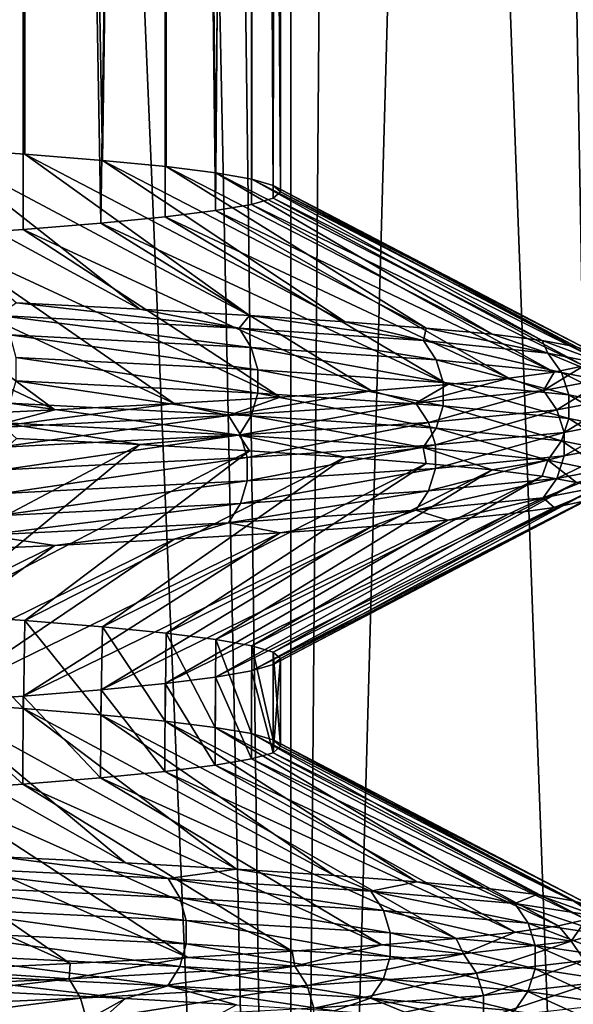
# Model space of a CAD drawing. Header units: metres. Extents: x -206 to 75, y -104 to 104.
# Tile 554 of 656: x 8.45 to 10.26, y -88.94 to -85.72. Entities that reach past the tile are written whole.
import ezdxf

# ---------------------------------------------------------------- set-up
doc = ezdxf.new("R2010")
doc.units = ezdxf.units.M
doc.layers.add('solid_01_1-CONSUMER_THERM_B_125288', color=7, linetype='CONTINUOUS')

msp = doc.modelspace()

# ---------------------------------------------------------------- linework, layer by layer
at = {"layer": 'solid_01_1-CONSUMER_THERM_B_125288'}
for points in [[(10.472652, -66.273338, 32.535145), (9.924696, -66.29213, 33.202896), (10.472326, -97, 32.535564)], [(9.334572, -66.310913, 33.833046), (8.70451, -66.329842, 34.423283), (9.333823, -97, 33.833801)], [(9.334572, -66.310913, 33.833046), (9.333823, -97, 33.833801), (10.472326, -97, 32.535564)], [(9.924696, -66.29213, 33.202896), (9.334572, -66.310913, 33.833046), (10.472326, -97, 32.535564)], [(8.036856, -66.348877, 34.97134), (8.0356, -97, 34.972301), (9.333823, -97, 33.833801)], [(8.70451, -66.329842, 34.423283), (8.036856, -66.348877, 34.97134), (9.333823, -97, 33.833801)], [(8.289628, -67.641121, 14.227607), (8.950852, -67.660118, 14.798338), (8.035554, -97, 14.027665)], [(8.950852, -67.660118, 14.798338), (9.333812, -97, 15.166187), (8.035554, -97, 14.027665)], [(8.950852, -67.660118, 14.798338), (9.572701, -67.679123, 15.411358), (9.333812, -97, 15.166187)], [(9.572701, -67.679123, 15.411358), (10.152977, -67.698326, 16.064537), (9.333812, -97, 15.166187)], [(10.152977, -67.698326, 16.064537), (10.472335, -97, 16.464445), (9.333812, -97, 15.166187)], [(10.152977, -67.698326, 16.064537), (10.688387, -67.717552, 16.754137), (10.472335, -97, 16.464445)], [(8.159863, -86.424217, 28.961685), (7.82372, -72, 29.527847), (8.459604, -72, 28.363279)], [(8.167131, -86.135544, 20.051634), (8.459617, -72, 20.636747), (7.82374, -72, 19.472183)], [(8.159863, -86.424217, 28.961685), (8.459604, -72, 28.363279), (8.457802, -86.403633, 28.367247)], [(8.463998, -86.156349, 20.646334), (8.459617, -72, 20.636747), (8.167131, -86.135544, 20.051634)], [(8.457802, -86.403633, 28.367247), (8.459604, -72, 28.363279), (8.712413, -86.382904, 27.753284)], [(8.712413, -86.382904, 27.753284), (8.459604, -72, 28.363279), (8.923265, -72, 27.120178)], [(8.717449, -86.177055, 21.260235), (8.923272, -72, 21.879848), (8.459617, -72, 20.636747)], [(8.717449, -86.177055, 21.260235), (8.459617, -72, 20.636747), (8.463998, -86.156349, 20.646334)], [(8.712413, -86.382904, 27.753284), (8.923265, -72, 27.120178), (8.922555, -86.362091, 27.122597)], [(8.925986, -86.197556, 21.889105), (8.923272, -72, 21.879848), (8.717449, -86.177055, 21.260235)], [(8.922555, -86.362091, 27.122597), (8.923265, -72, 27.120178), (9.087166, -86.3414, 26.478233)], [(9.087166, -86.3414, 26.478233), (8.923265, -72, 27.120178), (9.205317, -72, 25.8237)], [(9.088969, -86.217926, 22.530069), (9.205319, -72, 23.176323), (8.923272, -72, 21.879848)], [(9.088969, -86.217926, 22.530069), (8.923272, -72, 21.879848), (8.925986, -86.197556, 21.889105)], [(9.087166, -86.3414, 26.478233), (9.205317, -72, 25.8237), (9.205187, -86.320923, 25.824591)], [(9.205926, -86.238388, 23.180561), (9.205319, -72, 23.176323), (9.088969, -86.217926, 22.530069)], [(9.205187, -86.320923, 25.824591), (9.205317, -72, 25.8237), (9.276274, -86.300423, 25.163883)], [(9.276274, -86.300423, 25.163883), (9.205317, -72, 25.8237), (9.3, -72, 24.5)], [(9.3, -86.279488, 24.5), (9.3, -72, 24.5), (9.205319, -72, 23.176323)], [(9.276412, -86.259071, 23.838051), (9.205319, -72, 23.176323), (9.205926, -86.238388, 23.180561)], [(9.3, -86.279488, 24.5), (9.205319, -72, 23.176323), (9.276412, -86.259071, 23.838051)], [(9.276274, -86.300423, 25.163883), (9.3, -72, 24.5), (9.3, -86.279488, 24.5)], [(7.828792, -86.114861, 19.480038), (8.436293, -86.643173, 18.520548), (8.840006, -86.663673, 19.13512)], [(8.167131, -86.135544, 20.051634), (7.828792, -86.114861, 19.480038), (8.840006, -86.663673, 19.13512)], [(8.167131, -86.135544, 20.051634), (8.840006, -86.663673, 19.13512), (9.198706, -86.684258, 19.776869)], [(8.463998, -86.156349, 20.646334), (8.167131, -86.135544, 20.051634), (9.198706, -86.684258, 19.776869)], [(8.463998, -86.156349, 20.646334), (9.198706, -86.684258, 19.776869), (9.51187, -86.704933, 20.444841)], [(8.717449, -86.177055, 21.260235), (8.463998, -86.156349, 20.646334), (9.51187, -86.704933, 20.444841)], [(8.717449, -86.177055, 21.260235), (9.51187, -86.704933, 20.444841), (9.777166, -86.725586, 21.134554)], [(8.925986, -86.197556, 21.889105), (8.717449, -86.177055, 21.260235), (9.777166, -86.725586, 21.134554)], [(8.925986, -86.197556, 21.889105), (9.777166, -86.725586, 21.134554), (9.992641, -86.746162, 21.84115)], [(9.088969, -86.217926, 22.530069), (8.925986, -86.197556, 21.889105), (9.992641, -86.746162, 21.84115)], [(9.088969, -86.217926, 22.530069), (9.992641, -86.746162, 21.84115), (10.156625, -86.766647, 22.558434)], [(9.205926, -86.238388, 23.180561), (9.088969, -86.217926, 22.530069), (10.156625, -86.766647, 22.558434)], [(9.205926, -86.238388, 23.180561), (10.156625, -86.766647, 22.558434), (10.268736, -86.787148, 23.283653)], [(9.276412, -86.259071, 23.838051), (9.205926, -86.238388, 23.180561), (10.268736, -86.787148, 23.283653)], [(9.276412, -86.259071, 23.838051), (10.268736, -86.787148, 23.283653), (10.329051, -86.807793, 24.017607)], [(9.3, -86.279488, 24.5), (9.276412, -86.259071, 23.838051), (10.329051, -86.807793, 24.017607)], [(9.276274, -86.300423, 25.163883), (9.3, -86.279488, 24.5), (10.336992, -86.828468, 24.756275)], [(9.3, -86.279488, 24.5), (10.329051, -86.807793, 24.017607), (10.336992, -86.828468, 24.756275)], [(9.087166, -86.3414, 26.478233), (9.205187, -86.320923, 25.824591), (10.195543, -86.869614, 26.224985)], [(9.205187, -86.320923, 25.824591), (9.276274, -86.300423, 25.163883), (10.292356, -86.849091, 25.493877)], [(9.205187, -86.320923, 25.824591), (10.292356, -86.849091, 25.493877), (10.195543, -86.869614, 26.224985)], [(9.276274, -86.300423, 25.163883), (10.336992, -86.828468, 24.756275), (10.292356, -86.849091, 25.493877)], [(8.922555, -86.362091, 27.122597), (9.087166, -86.3414, 26.478233), (10.047374, -86.890106, 26.944971)], [(9.087166, -86.3414, 26.478233), (10.195543, -86.869614, 26.224985), (10.047374, -86.890106, 26.944971)], [(8.457802, -86.403633, 28.367247), (8.712413, -86.382904, 27.753284), (9.597949, -86.931374, 28.347012)], [(8.712413, -86.382904, 27.753284), (8.922555, -86.362091, 27.122597), (9.848041, -86.91069, 27.652838)], [(8.712413, -86.382904, 27.753284), (9.848041, -86.91069, 27.652838), (9.597949, -86.931374, 28.347012)], [(8.922555, -86.362091, 27.122597), (10.047374, -86.890106, 26.944971), (9.848041, -86.91069, 27.652838)], [(8.159863, -86.424217, 28.961685), (8.457802, -86.403633, 28.367247), (9.298642, -86.952026, 29.022655)], [(8.457802, -86.403633, 28.367247), (9.597949, -86.931374, 28.347012), (9.298642, -86.952026, 29.022655)], [(7.440836, -86.465271, 30.078886), (7.820455, -86.444687, 29.53294), (8.561193, -86.993111, 30.299364)], [(7.820455, -86.444687, 29.53294), (8.159863, -86.424217, 28.961685), (8.952076, -86.97261, 29.675184)], [(7.820455, -86.444687, 29.53294), (8.952076, -86.97261, 29.675184), (8.561193, -86.993111, 30.299364)], [(8.159863, -86.424217, 28.961685), (9.298642, -86.952026, 29.022655), (8.952076, -86.97261, 29.675184)], [(7.440836, -86.465271, 30.078886), (8.561193, -86.993111, 30.299364), (8.128355, -87.013611, 30.891907)], [(9.164958, -86.72551, 19.579535), (8.436293, -86.643173, 18.520548), (8.37777, -86.68457, 18.334152)], [(9.164958, -86.72551, 19.579535), (8.840006, -86.663673, 19.13512), (8.436293, -86.643173, 18.520548)], [(9.164958, -86.72551, 19.579535), (9.198706, -86.684258, 19.776869), (8.840006, -86.663673, 19.13512)], [(9.164958, -86.72551, 19.579535), (8.37777, -86.68457, 18.334152), (9.204639, -86.788918, 19.558229)], [(8.37777, -86.68457, 18.334152), (8.414044, -86.747978, 18.307455), (9.204639, -86.788918, 19.558229)], [(9.767789, -86.766441, 20.924082), (9.198706, -86.684258, 19.776869), (9.164958, -86.72551, 19.579535)], [(9.767789, -86.766441, 20.924082), (9.51187, -86.704933, 20.444841), (9.198706, -86.684258, 19.776869)], [(9.767789, -86.766441, 20.924082), (9.777166, -86.725586, 21.134554), (9.51187, -86.704933, 20.444841)], [(9.767789, -86.766441, 20.924082), (9.164958, -86.72551, 19.579535), (9.810081, -86.829849, 20.908598)], [(9.164958, -86.72551, 19.579535), (9.204639, -86.788918, 19.558229), (9.810081, -86.829849, 20.908598)], [(10.175586, -86.807381, 22.340021), (9.777166, -86.725586, 21.134554), (9.767789, -86.766441, 20.924082)], [(10.175586, -86.807381, 22.340021), (9.992641, -86.746162, 21.84115), (9.777166, -86.725586, 21.134554)], [(9.204639, -86.788918, 19.558229), (8.414044, -86.747978, 18.307455), (9.226062, -86.862373, 19.546728)], [(8.414044, -86.747978, 18.307455), (8.433627, -86.821442, 18.293043), (9.226062, -86.862373, 19.546728)], [(10.175586, -86.807381, 22.340021), (9.767789, -86.766441, 20.924082), (10.219643, -86.870789, 22.330669)], [(9.767789, -86.766441, 20.924082), (9.810081, -86.829849, 20.908598), (10.219643, -86.870789, 22.330669)], [(10.175586, -86.807381, 22.340021), (10.156625, -86.766647, 22.558434), (9.992641, -86.746162, 21.84115)], [(10.37849, -86.848312, 23.799295), (10.268736, -86.787148, 23.283653), (10.156625, -86.766647, 22.558434)], [(10.37849, -86.848312, 23.799295), (10.156625, -86.766647, 22.558434), (10.175586, -86.807381, 22.340021)], [(9.810081, -86.829849, 20.908598), (9.204639, -86.788918, 19.558229), (9.832912, -86.903313, 20.90024)], [(9.204639, -86.788918, 19.558229), (9.226062, -86.862373, 19.546728), (9.832912, -86.903313, 20.90024)], [(10.37849, -86.848312, 23.799295), (10.175586, -86.807381, 22.340021), (10.423427, -86.91172, 23.796261)], [(10.175586, -86.807381, 22.340021), (10.219643, -86.870789, 22.330669), (10.423427, -86.91172, 23.796261)], [(8.433627, -86.821442, 18.293043), (8.433576, -86.898239, 18.293081), (9.226006, -86.939178, 19.546759)], [(9.226062, -86.862373, 19.546728), (8.433627, -86.821442, 18.293043), (9.226006, -86.939178, 19.546759)], [(10.219643, -86.870789, 22.330669), (9.810081, -86.829849, 20.908598), (10.243427, -86.944244, 22.325621)], [(9.810081, -86.829849, 20.908598), (9.832912, -86.903313, 20.90024), (10.243427, -86.944244, 22.325621)], [(9.226062, -86.862373, 19.546728), (9.226006, -86.939178, 19.546759), (9.832853, -86.98011, 20.900263)], [(9.832912, -86.903313, 20.90024), (9.226062, -86.862373, 19.546728), (9.832853, -86.98011, 20.900263)], [(10.160404, -86.930183, 26.730835), (10.047374, -86.890106, 26.944971), (10.195543, -86.869614, 26.224985)], [(10.160404, -86.930183, 26.730835), (10.195543, -86.869614, 26.224985), (10.292356, -86.849091, 25.493877)], [(10.160404, -86.930183, 26.730835), (10.292356, -86.849091, 25.493877), (10.373065, -86.889252, 25.272831)], [(10.423427, -86.91172, 23.796261), (10.219643, -86.870789, 22.330669), (10.447685, -86.985184, 23.794624)], [(10.219643, -86.870789, 22.330669), (10.243427, -86.944244, 22.325621), (10.447685, -86.985184, 23.794624)], [(8.433576, -86.898239, 18.293081), (8.413902, -86.971672, 18.30756), (9.204484, -87.012604, 19.558313)], [(9.226006, -86.939178, 19.546759), (8.433576, -86.898239, 18.293081), (9.204484, -87.012604, 19.558313)], [(9.742874, -86.971123, 28.143787), (9.848041, -86.91069, 27.652838), (10.047374, -86.890106, 26.944971)], [(9.742874, -86.971123, 28.143787), (10.047374, -86.890106, 26.944971), (10.160404, -86.930183, 26.730835)], [(9.832912, -86.903313, 20.90024), (9.832853, -86.98011, 20.900263), (10.243365, -87.021049, 22.325634)], [(10.243427, -86.944244, 22.325621), (9.832912, -86.903313, 20.90024), (10.243365, -87.021049, 22.325634)], [(10.160404, -86.930183, 26.730835), (10.373065, -86.889252, 25.272831), (10.204396, -86.993591, 26.740494)], [(10.373065, -86.889252, 25.272831), (10.417977, -86.95266, 25.276176), (10.204396, -86.993591, 26.740494)], [(9.130184, -87.012054, 29.483936), (9.298642, -86.952026, 29.022655), (9.597949, -86.931374, 28.347012)], [(9.130184, -87.012054, 29.483936), (9.597949, -86.931374, 28.347012), (9.742874, -86.971123, 28.143787)], [(9.742874, -86.971123, 28.143787), (9.597949, -86.931374, 28.347012), (9.848041, -86.91069, 27.652838)], [(9.742874, -86.971123, 28.143787), (10.160404, -86.930183, 26.730835), (9.785058, -87.034531, 28.159565)], [(10.160404, -86.930183, 26.730835), (10.204396, -86.993591, 26.740494), (9.785058, -87.034531, 28.159565)], [(9.130184, -87.012054, 29.483936), (8.952076, -86.97261, 29.675184), (9.298642, -86.952026, 29.022655)], [(9.226006, -86.939178, 19.546759), (9.204484, -87.012604, 19.558313), (9.809916, -87.053543, 20.908661)], [(9.832853, -86.98011, 20.900263), (9.226006, -86.939178, 19.546759), (9.809916, -87.053543, 20.908661)], [(10.204396, -86.993591, 26.740494), (10.417977, -86.95266, 25.276176), (10.228146, -87.067055, 26.745708)], [(10.417977, -86.95266, 25.276176), (10.442225, -87.026115, 25.277983), (10.228146, -87.067055, 26.745708)], [(10.243427, -86.944244, 22.325621), (10.243365, -87.021049, 22.325634), (10.447622, -87.061989, 23.794628)], [(10.447685, -86.985184, 23.794624), (10.243427, -86.944244, 22.325621), (10.447622, -87.061989, 23.794628)], [(8.334867, -87.052994, 30.724215), (8.128355, -87.013611, 30.891907), (8.561193, -86.993111, 30.299364)], [(8.334867, -87.052994, 30.724215), (8.561193, -86.993111, 30.299364), (8.952076, -86.97261, 29.675184)], [(8.334867, -87.052994, 30.724215), (8.952076, -86.97261, 29.675184), (9.130184, -87.012054, 29.483936)], [(8.413902, -86.971672, 18.30756), (8.377553, -87.035011, 18.334312), (9.16472, -87.075943, 19.579662)], [(9.204484, -87.012604, 19.558313), (8.413902, -86.971672, 18.30756), (9.16472, -87.075943, 19.579662)], [(9.130184, -87.012054, 29.483936), (9.742874, -86.971123, 28.143787), (9.169715, -87.075462, 29.505516)], [(9.742874, -86.971123, 28.143787), (9.785058, -87.034531, 28.159565), (9.169715, -87.075462, 29.505516)], [(9.785058, -87.034531, 28.159565), (10.204396, -86.993591, 26.740494), (9.807832, -87.107986, 28.168081)], [(10.204396, -86.993591, 26.740494), (10.228146, -87.067055, 26.745708), (9.807832, -87.107986, 28.168081)], [(9.832853, -86.98011, 20.900263), (9.809916, -87.053543, 20.908661), (10.21947, -87.094475, 22.330706)], [(10.243365, -87.021049, 22.325634), (9.832853, -86.98011, 20.900263), (10.21947, -87.094475, 22.330706)], [(8.334867, -87.052994, 30.724215), (9.130184, -87.012054, 29.483936), (8.370955, -87.116402, 30.751163)], [(9.130184, -87.012054, 29.483936), (9.169715, -87.075462, 29.505516), (8.370955, -87.116402, 30.751163)], [(9.204484, -87.012604, 19.558313), (9.16472, -87.075943, 19.579662), (9.767535, -87.116882, 20.924175)], [(9.809916, -87.053543, 20.908661), (9.204484, -87.012604, 19.558313), (9.767535, -87.116882, 20.924175)], [(10.243365, -87.021049, 22.325634), (10.21947, -87.094475, 22.330706), (10.42325, -87.135414, 23.796274)], [(10.442225, -87.026115, 25.277983), (10.442161, -87.102921, 25.277979), (10.228083, -87.14386, 26.745695)], [(10.228146, -87.067055, 26.745708), (10.442225, -87.026115, 25.277983), (10.228083, -87.14386, 26.745695)], [(10.447622, -87.061989, 23.794628), (10.243365, -87.021049, 22.325634), (10.42325, -87.135414, 23.796274)], [(8.377553, -87.035011, 18.334312), (8.436317, -87.086456, 18.520584), (8.840034, -87.107033, 19.135164)], [(9.16472, -87.075943, 19.579662), (8.377553, -87.035011, 18.334312), (8.840034, -87.107033, 19.135164)], [(9.169715, -87.075462, 29.505516), (9.785058, -87.034531, 28.159565), (9.191056, -87.148926, 29.517166)], [(9.785058, -87.034531, 28.159565), (9.807832, -87.107986, 28.168081), (9.191056, -87.148926, 29.517166)], [(9.809916, -87.053543, 20.908661), (9.767535, -87.116882, 20.924175), (10.175321, -87.157822, 22.340078)], [(10.21947, -87.094475, 22.330706), (9.809916, -87.053543, 20.908661), (10.175321, -87.157822, 22.340078)], [(8.840034, -87.107033, 19.135164), (8.436317, -87.086456, 18.520584), (7.828648, -87.641563, 19.479813)], [(8.370955, -87.116402, 30.751163), (9.169715, -87.075462, 29.505516), (8.390436, -87.189857, 30.765713)], [(9.169715, -87.075462, 29.505516), (9.191056, -87.148926, 29.517166), (8.390436, -87.189857, 30.765713)], [(9.16472, -87.075943, 19.579662), (8.840034, -87.107033, 19.135164), (9.198727, -87.127518, 19.776909)], [(9.16472, -87.075943, 19.579662), (9.198727, -87.127518, 19.776909), (9.511881, -87.148056, 20.444864)], [(9.767535, -87.116882, 20.924175), (9.16472, -87.075943, 19.579662), (9.511881, -87.148056, 20.444864)], [(10.228146, -87.067055, 26.745708), (10.228083, -87.14386, 26.745695), (9.807772, -87.184792, 28.16806)], [(9.807832, -87.107986, 28.168081), (10.228146, -87.067055, 26.745708), (9.807772, -87.184792, 28.16806)], [(10.21947, -87.094475, 22.330706), (10.175321, -87.157822, 22.340078), (10.378221, -87.198753, 23.799314)], [(10.42325, -87.135414, 23.796274), (10.21947, -87.094475, 22.330706), (10.378221, -87.198753, 23.799314)], [(8.840034, -87.107033, 19.135164), (7.828648, -87.641563, 19.479813), (8.167012, -87.66214, 20.051414)], [(9.198727, -87.127518, 19.776909), (8.840034, -87.107033, 19.135164), (8.167012, -87.66214, 20.051414)], [(9.198727, -87.127518, 19.776909), (8.167012, -87.66214, 20.051414), (8.463902, -87.682617, 20.646122)], [(9.511881, -87.148056, 20.444864), (9.198727, -87.127518, 19.776909), (8.463902, -87.682617, 20.646122)], [(9.807832, -87.107986, 28.168081), (9.807772, -87.184792, 28.16806), (9.191, -87.225731, 29.517136)], [(9.191056, -87.148926, 29.517166), (9.807832, -87.107986, 28.168081), (9.191, -87.225731, 29.517136)], [(9.767535, -87.116882, 20.924175), (9.511881, -87.148056, 20.444864), (9.777171, -87.168678, 21.134567)], [(9.767535, -87.116882, 20.924175), (9.777171, -87.168678, 21.134567), (9.992645, -87.189362, 21.841169)], [(10.175321, -87.157822, 22.340078), (9.767535, -87.116882, 20.924175), (9.992645, -87.189362, 21.841169)], [(10.442161, -87.102921, 25.277979), (10.417801, -87.176346, 25.276165), (10.204224, -87.217285, 26.740458)], [(10.228083, -87.14386, 26.745695), (10.442161, -87.102921, 25.277979), (10.204224, -87.217285, 26.740458)], [(9.191056, -87.148926, 29.517166), (9.191, -87.225731, 29.517136), (8.390385, -87.266663, 30.765675)], [(8.390436, -87.189857, 30.765713), (9.191056, -87.148926, 29.517166), (8.390385, -87.266663, 30.765675)], [(9.511881, -87.148056, 20.444864), (8.463902, -87.682617, 20.646122), (8.717367, -87.703163, 21.260014)], [(9.777171, -87.168678, 21.134567), (9.511881, -87.148056, 20.444864), (8.717367, -87.703163, 21.260014)], [(10.228083, -87.14386, 26.745695), (10.204224, -87.217285, 26.740458), (9.784892, -87.258217, 28.159504)], [(9.807772, -87.184792, 28.16806), (10.228083, -87.14386, 26.745695), (9.784892, -87.258217, 28.159504)], [(10.175321, -87.157822, 22.340078), (9.992645, -87.189362, 21.841169), (10.156628, -87.209984, 22.558453)], [(10.175321, -87.157822, 22.340078), (10.156628, -87.209984, 22.558453), (10.26874, -87.230476, 23.283678)], [(10.378221, -87.198753, 23.799314), (10.175321, -87.157822, 22.340078), (10.26874, -87.230476, 23.283678)], [(9.777171, -87.168678, 21.134567), (8.717367, -87.703163, 21.260014), (8.925923, -87.723808, 21.888891)], [(9.992645, -87.189362, 21.841169), (9.777171, -87.168678, 21.134567), (8.925923, -87.723808, 21.888891)], [(9.992645, -87.189362, 21.841169), (8.925923, -87.723808, 21.888891), (9.088931, -87.744514, 22.52989)], [(10.156628, -87.209984, 22.558453), (9.992645, -87.189362, 21.841169), (9.088931, -87.744514, 22.52989)], [(9.807772, -87.184792, 28.16806), (9.784892, -87.258217, 28.159504), (9.169559, -87.299156, 29.505432)], [(9.191, -87.225731, 29.517136), (9.807772, -87.184792, 28.16806), (9.169559, -87.299156, 29.505432)], [(10.417801, -87.176346, 25.276165), (10.372795, -87.239693, 25.272812), (10.16014, -87.280624, 26.730778)], [(10.204224, -87.217285, 26.740458), (10.417801, -87.176346, 25.276165), (10.16014, -87.280624, 26.730778)], [(9.191, -87.225731, 29.517136), (9.169559, -87.299156, 29.505432), (8.370812, -87.340096, 30.751059)], [(8.390385, -87.266663, 30.765675), (9.191, -87.225731, 29.517136), (8.370812, -87.340096, 30.751059)], [(10.156628, -87.209984, 22.558453), (9.088931, -87.744514, 22.52989), (9.20591, -87.765106, 23.180441)], [(10.26874, -87.230476, 23.283678), (10.156628, -87.209984, 22.558453), (9.20591, -87.765106, 23.180441)], [(10.204224, -87.217285, 26.740458), (10.16014, -87.280624, 26.730778), (9.74262, -87.321564, 28.143694)], [(9.784892, -87.258217, 28.159504), (10.204224, -87.217285, 26.740458), (9.74262, -87.321564, 28.143694)], [(9.784892, -87.258217, 28.159504), (9.74262, -87.321564, 28.143694), (9.129946, -87.362495, 29.483809)], [(9.169559, -87.299156, 29.505432), (9.784892, -87.258217, 28.159504), (9.129946, -87.362495, 29.483809)], [(10.26874, -87.230476, 23.283678), (9.20591, -87.765106, 23.180441), (9.276409, -87.785507, 23.838009)], [(10.329053, -87.250977, 24.01763), (10.26874, -87.230476, 23.283678), (9.276409, -87.785507, 23.838009)], [(10.329053, -87.250977, 24.01763), (9.276409, -87.785507, 23.838009), (9.3, -87.806229, 24.5)], [(10.336993, -87.271561, 24.756279), (10.329053, -87.250977, 24.01763), (9.3, -87.806229, 24.5)], [(10.16014, -87.280624, 26.730778), (10.372795, -87.239693, 25.272812), (10.195538, -87.312889, 26.225014)], [(10.372795, -87.239693, 25.272812), (10.292354, -87.292221, 25.493885), (10.195538, -87.312889, 26.225014)], [(10.336993, -87.271561, 24.756279), (9.3, -87.806229, 24.5), (9.276295, -87.826538, 25.163593)], [(10.292354, -87.292221, 25.493885), (10.336993, -87.271561, 24.756279), (9.276295, -87.826538, 25.163593)], [(9.74262, -87.321564, 28.143694), (10.16014, -87.280624, 26.730778), (9.848031, -87.353958, 27.65287)], [(10.16014, -87.280624, 26.730778), (10.047364, -87.333466, 26.945011), (9.848031, -87.353958, 27.65287)], [(10.16014, -87.280624, 26.730778), (10.195538, -87.312889, 26.225014), (10.047364, -87.333466, 26.945011)], [(9.169559, -87.299156, 29.505432), (9.129946, -87.362495, 29.483809), (8.334649, -87.403435, 30.724052)], [(8.370812, -87.340096, 30.751059), (9.169559, -87.299156, 29.505432), (8.334649, -87.403435, 30.724052)], [(10.195538, -87.312889, 26.225014), (9.205272, -87.847305, 25.823999), (9.087358, -87.868073, 26.477354)], [(10.047364, -87.333466, 26.945011), (10.195538, -87.312889, 26.225014), (9.087358, -87.868073, 26.477354)], [(9.129946, -87.362495, 29.483809), (9.74262, -87.321564, 28.143694), (9.298641, -87.395119, 29.022657)], [(10.292354, -87.292221, 25.493885), (9.276295, -87.826538, 25.163593), (9.205272, -87.847305, 25.823999)], [(10.195538, -87.312889, 26.225014), (10.292354, -87.292221, 25.493885), (9.205272, -87.847305, 25.823999)], [(9.74262, -87.321564, 28.143694), (9.597943, -87.374496, 28.347027), (9.298641, -87.395119, 29.022657)], [(9.74262, -87.321564, 28.143694), (9.848031, -87.353958, 27.65287), (9.597943, -87.374496, 28.347027)], [(9.848031, -87.353958, 27.65287), (8.922893, -87.888687, 27.121449), (8.712938, -87.909149, 27.751879)], [(9.597943, -87.374496, 28.347027), (9.848031, -87.353958, 27.65287), (8.712938, -87.909149, 27.751879)], [(10.047364, -87.333466, 26.945011), (9.087358, -87.868073, 26.477354), (8.922893, -87.888687, 27.121449)], [(9.848031, -87.353958, 27.65287), (10.047364, -87.333466, 26.945011), (8.922893, -87.888687, 27.121449)], [(8.334649, -87.403435, 30.724052), (9.129946, -87.362495, 29.483809), (8.561184, -87.436447, 30.299377)], [(9.597943, -87.374496, 28.347027), (8.712938, -87.909149, 27.751879), (8.458563, -87.929688, 28.36558)], [(9.298641, -87.395119, 29.022657), (9.597943, -87.374496, 28.347027), (8.458563, -87.929688, 28.36558)], [(9.129946, -87.362495, 29.483809), (8.95207, -87.415802, 29.675192), (8.561184, -87.436447, 30.299377)], [(9.129946, -87.362495, 29.483809), (9.298641, -87.395119, 29.022657), (8.95207, -87.415802, 29.675192)], [(8.95207, -87.415802, 29.675192), (8.160878, -87.950394, 28.959827), (7.821719, -87.971184, 29.530975)], [(8.561184, -87.436447, 30.299377), (8.95207, -87.415802, 29.675192), (7.821719, -87.971184, 29.530975)], [(8.334649, -87.403435, 30.724052), (8.561184, -87.436447, 30.299377), (8.128348, -87.45694, 30.891916)], [(9.298641, -87.395119, 29.022657), (8.458563, -87.929688, 28.36558), (8.160878, -87.950394, 28.959827)], [(8.95207, -87.415802, 29.675192), (9.298641, -87.395119, 29.022657), (8.160878, -87.950394, 28.959827)], [(8.561184, -87.436447, 30.299377), (7.821719, -87.971184, 29.530975), (7.442382, -87.991905, 30.076822)], [(8.128348, -87.45694, 30.891916), (8.561184, -87.436447, 30.299377), (7.442382, -87.991905, 30.076822)], [(8.459074, -87.970222, 20.635538), (8.167012, -87.66214, 20.051414), (8.163385, -87.949554, 20.044764)], [(8.459074, -87.970222, 20.635538), (8.463902, -87.682617, 20.646122), (8.167012, -87.66214, 20.051414)], [(8.71246, -87.990891, 21.24684), (8.463902, -87.682617, 20.646122), (8.459074, -87.970222, 20.635538)], [(8.71246, -87.990891, 21.24684), (8.717367, -87.703163, 21.260014), (8.463902, -87.682617, 20.646122)], [(8.922257, -88.011467, 21.876392), (8.717367, -87.703163, 21.260014), (8.71246, -87.990891, 21.24684)], [(8.922257, -88.011467, 21.876392), (8.925923, -87.723808, 21.888891), (8.717367, -87.703163, 21.260014)], [(9.08688, -88.03196, 22.520451), (8.925923, -87.723808, 21.888891), (8.922257, -88.011467, 21.876392)], [(9.08688, -88.03196, 22.520451), (9.088931, -87.744514, 22.52989), (8.925923, -87.723808, 21.888891)], [(9.20508, -88.052483, 23.174669), (9.088931, -87.744514, 22.52989), (9.08688, -88.03196, 22.520451)], [(9.20508, -88.052483, 23.174669), (9.20591, -87.765106, 23.180441), (9.088931, -87.744514, 22.52989)], [(9.276283, -88.07325, 23.836243), (9.20591, -87.765106, 23.180441), (9.20508, -88.052483, 23.174669)], [(9.276283, -88.07325, 23.836243), (9.276409, -87.785507, 23.838009), (9.20591, -87.765106, 23.180441)], [(9.3, -88.093773, 24.5), (9.276409, -87.785507, 23.838009), (9.276283, -88.07325, 23.836243)], [(9.3, -88.093773, 24.5), (9.3, -87.806229, 24.5), (9.276409, -87.785507, 23.838009)], [(9.27624, -88.114738, 25.164356), (9.205272, -87.847305, 25.823999), (9.276295, -87.826538, 25.163593)], [(9.27624, -88.114738, 25.164356), (9.276295, -87.826538, 25.163593), (9.3, -87.806229, 24.5)], [(9.27624, -88.114738, 25.164356), (9.3, -87.806229, 24.5), (9.3, -88.093773, 24.5)], [(9.08679, -88.155769, 26.479959), (8.922893, -87.888687, 27.121449), (9.087358, -87.868073, 26.477354)], [(9.08679, -88.155769, 26.479959), (9.087358, -87.868073, 26.477354), (9.205005, -88.135292, 25.825853)], [(9.205005, -88.135292, 25.825853), (9.087358, -87.868073, 26.477354), (9.205272, -87.847305, 25.823999)], [(9.205005, -88.135292, 25.825853), (9.205272, -87.847305, 25.823999), (9.27624, -88.114738, 25.164356)], [(8.921986, -88.176407, 27.124533), (8.712938, -87.909149, 27.751879), (8.922893, -87.888687, 27.121449)], [(8.921986, -88.176407, 27.124533), (8.922893, -87.888687, 27.121449), (9.08679, -88.155769, 26.479959)], [(7.826659, -87.929047, 19.476713), (8.383134, -88.454941, 18.446407), (8.792528, -88.475426, 19.057705)], [(8.163385, -87.949554, 20.044764), (7.826659, -87.929047, 19.476713), (8.792528, -88.475426, 19.057705)], [(8.457078, -88.217964, 28.368828), (8.160878, -87.950394, 28.959827), (8.458563, -87.929688, 28.36558)], [(8.457078, -88.217964, 28.368828), (8.458563, -87.929688, 28.36558), (8.711697, -88.197212, 27.755201)], [(8.711697, -88.197212, 27.755201), (8.458563, -87.929688, 28.36558), (8.712938, -87.909149, 27.751879)], [(8.711697, -88.197212, 27.755201), (8.712938, -87.909149, 27.751879), (8.921986, -88.176407, 27.124533)], [(8.159126, -88.238579, 28.963032), (8.160878, -87.950394, 28.959827), (8.457078, -88.217964, 28.368828)], [(8.163385, -87.949554, 20.044764), (8.792528, -88.475426, 19.057705), (9.156598, -88.495964, 19.695553)], [(8.459074, -87.970222, 20.635538), (8.163385, -87.949554, 20.044764), (9.156598, -88.495964, 19.695553)], [(8.459074, -87.970222, 20.635538), (9.156598, -88.495964, 19.695553), (9.475385, -88.516624, 20.360126)], [(8.71246, -87.990891, 21.24684), (8.459074, -87.970222, 20.635538), (9.475385, -88.516624, 20.360126)], [(8.71246, -87.990891, 21.24684), (9.475385, -88.516624, 20.360126), (9.746666, -88.537292, 21.047247)], [(8.922257, -88.011467, 21.876392), (8.71246, -87.990891, 21.24684), (9.746666, -88.537292, 21.047247)], [(8.922257, -88.011467, 21.876392), (9.746666, -88.537292, 21.047247), (9.968427, -88.557899, 21.752047)], [(9.08688, -88.03196, 22.520451), (8.922257, -88.011467, 21.876392), (9.968427, -88.557899, 21.752047)], [(9.08688, -88.03196, 22.520451), (9.968427, -88.557899, 21.752047), (10.13912, -88.578423, 22.469379)], [(9.20508, -88.052483, 23.174669), (9.08688, -88.03196, 22.520451), (10.13912, -88.578423, 22.469379)], [(9.20508, -88.052483, 23.174669), (10.13912, -88.578423, 22.469379), (10.257852, -88.598915, 23.194649)], [(9.276283, -88.07325, 23.836243), (9.20508, -88.052483, 23.174669), (10.257852, -88.598915, 23.194649)], [(9.27624, -88.114738, 25.164356), (9.3, -88.093773, 24.5), (10.338886, -88.640198, 24.664988)], [(9.276283, -88.07325, 23.836243), (10.257852, -88.598915, 23.194649), (10.324508, -88.619514, 23.927061)], [(9.3, -88.093773, 24.5), (9.276283, -88.07325, 23.836243), (10.324508, -88.619514, 23.927061)], [(9.3, -88.093773, 24.5), (10.324508, -88.619514, 23.927061), (10.338886, -88.640198, 24.664988)], [(9.205005, -88.135292, 25.825853), (9.27624, -88.114738, 25.164356), (10.300671, -88.660843, 25.403059)], [(9.27624, -88.114738, 25.164356), (10.338886, -88.640198, 24.664988), (10.300671, -88.660843, 25.403059)], [(8.921986, -88.176407, 27.124533), (9.08679, -88.155769, 26.479959), (10.068066, -88.701904, 26.858204)], [(9.08679, -88.155769, 26.479959), (9.205005, -88.135292, 25.825853), (10.210091, -88.681419, 26.136103)], [(9.08679, -88.155769, 26.479959), (10.210091, -88.681419, 26.136103), (10.068066, -88.701904, 26.858204)], [(9.205005, -88.135292, 25.825853), (10.300671, -88.660843, 25.403059), (10.210091, -88.681419, 26.136103)], [(8.711697, -88.197212, 27.755201), (8.921986, -88.176407, 27.124533), (9.875297, -88.722427, 27.566698)], [(8.921986, -88.176407, 27.124533), (10.068066, -88.701904, 26.858204), (9.875297, -88.722427, 27.566698)], [(8.159126, -88.238579, 28.963032), (8.457078, -88.217964, 28.368828), (9.338292, -88.763756, 28.940191)], [(8.457078, -88.217964, 28.368828), (8.711697, -88.197212, 27.755201), (9.631648, -88.74308, 28.262041)], [(8.457078, -88.217964, 28.368828), (9.631648, -88.74308, 28.262041), (9.338292, -88.763756, 28.940191)], [(8.711697, -88.197212, 27.755201), (9.875297, -88.722427, 27.566698), (9.631648, -88.74308, 28.262041)], [(7.819562, -88.259071, 29.534327), (8.159126, -88.238579, 28.963032), (8.997443, -88.78437, 29.595739)], [(8.159126, -88.238579, 28.963032), (9.338292, -88.763756, 28.940191), (8.997443, -88.78437, 29.595739)], [(7.440047, -88.279594, 30.079937), (7.819562, -88.259071, 29.534327), (8.611531, -88.804893, 30.224199)], [(7.440047, -88.279594, 30.079937), (8.611531, -88.804893, 30.224199), (8.183212, -88.825394, 30.8216)], [(7.819562, -88.259071, 29.534327), (8.997443, -88.78437, 29.595739), (8.611531, -88.804893, 30.224199)], [(8.932234, -88.526672, 19.168385), (8.383134, -88.454941, 18.446407), (8.088871, -88.485741, 17.96022)], [(8.932234, -88.526672, 19.168385), (8.792528, -88.475426, 19.057705), (8.383134, -88.454941, 18.446407)], [(8.932234, -88.526672, 19.168385), (9.156598, -88.495964, 19.695553), (8.792528, -88.475426, 19.057705)], [(8.932234, -88.526672, 19.168385), (8.088871, -88.485741, 17.96022), (8.970908, -88.59008, 19.1453)], [(8.088871, -88.485741, 17.96022), (8.123894, -88.549149, 17.931906), (8.970908, -88.59008, 19.1453)], [(9.59541, -88.567612, 20.484074), (9.156598, -88.495964, 19.695553), (8.932234, -88.526672, 19.168385)], [(9.59541, -88.567612, 20.484074), (9.475385, -88.516624, 20.360126), (9.156598, -88.495964, 19.695553)], [(9.59541, -88.567612, 20.484074), (8.932234, -88.526672, 19.168385), (9.636956, -88.63102, 20.466684)], [(8.932234, -88.526672, 19.168385), (8.970908, -88.59008, 19.1453), (9.636956, -88.63102, 20.466684)], [(9.59541, -88.567612, 20.484074), (9.746666, -88.537292, 21.047247), (9.475385, -88.516624, 20.360126)], [(10.066679, -88.608543, 21.880243), (9.746666, -88.537292, 21.047247), (9.59541, -88.567612, 20.484074)], [(10.066679, -88.608543, 21.880243), (9.968427, -88.557899, 21.752047), (9.746666, -88.537292, 21.047247)], [(8.970908, -88.59008, 19.1453), (8.123894, -88.549149, 17.931906), (8.991787, -88.663544, 19.132837)], [(8.123894, -88.549149, 17.931906), (8.142801, -88.622612, 17.91662), (8.991787, -88.663544, 19.132837)], [(10.066679, -88.608543, 21.880243), (9.59541, -88.567612, 20.484074), (10.110265, -88.671951, 21.8689)], [(9.59541, -88.567612, 20.484074), (9.636956, -88.63102, 20.466684), (10.110265, -88.671951, 21.8689)], [(10.066679, -88.608543, 21.880243), (10.13912, -88.578423, 22.469379), (9.968427, -88.557899, 21.752047)], [(10.336263, -88.649483, 23.328716), (10.13912, -88.578423, 22.469379), (10.066679, -88.608543, 21.880243)], [(10.336263, -88.649483, 23.328716), (10.257852, -88.598915, 23.194649), (10.13912, -88.578423, 22.469379)], [(9.636956, -88.63102, 20.466684), (8.970908, -88.59008, 19.1453), (9.659385, -88.704483, 20.457298)], [(8.970908, -88.59008, 19.1453), (8.991787, -88.663544, 19.132837), (9.659385, -88.704483, 20.457298)], [(10.066679, -88.608543, 21.880243), (10.110265, -88.671951, 21.8689), (10.381016, -88.712891, 23.323645)], [(10.336263, -88.649483, 23.328716), (10.066679, -88.608543, 21.880243), (10.381016, -88.712891, 23.323645)], [(10.336263, -88.649483, 23.328716), (10.324508, -88.619514, 23.927061), (10.257852, -88.598915, 23.194649)], [(8.142801, -88.622612, 17.91662), (8.142753, -88.699409, 17.91666), (8.991733, -88.740349, 19.132872)], [(8.991787, -88.663544, 19.132837), (8.142801, -88.622612, 17.91662), (8.991733, -88.740349, 19.132872)], [(10.110265, -88.671951, 21.8689), (9.636956, -88.63102, 20.466684), (10.133796, -88.745415, 21.862778)], [(9.636956, -88.63102, 20.466684), (9.659385, -88.704483, 20.457298), (10.133796, -88.745415, 21.862778)], [(8.991787, -88.663544, 19.132837), (8.991733, -88.740349, 19.132872), (9.659327, -88.781281, 20.457323)], [(9.659385, -88.704483, 20.457298), (8.991787, -88.663544, 19.132837), (9.659327, -88.781281, 20.457323)], [(10.381016, -88.712891, 23.323645), (10.110265, -88.671951, 21.8689), (10.405177, -88.786354, 23.320908)], [(10.110265, -88.671951, 21.8689), (10.133796, -88.745415, 21.862778), (10.405177, -88.786354, 23.320908)], [(10.250938, -88.731354, 26.267124), (10.210091, -88.681419, 26.136103), (10.300671, -88.660843, 25.403059)], [(10.250938, -88.731354, 26.267124), (10.300671, -88.660843, 25.403059), (10.397453, -88.690414, 24.800884)], [(8.142753, -88.699409, 17.91666), (8.123757, -88.772842, 17.932018), (8.970757, -88.813774, 19.145391)], [(8.991733, -88.740349, 19.132872), (8.142753, -88.699409, 17.91666), (8.970757, -88.813774, 19.145391)], [(9.659385, -88.704483, 20.457298), (9.659327, -88.781281, 20.457323), (10.133734, -88.82222, 21.862795)], [(10.133796, -88.745415, 21.862778), (9.659385, -88.704483, 20.457298), (10.133734, -88.82222, 21.862795)], [(9.89861, -88.772285, 27.697687), (9.875297, -88.722427, 27.566698), (10.068066, -88.701904, 26.858204)], [(9.89861, -88.772285, 27.697687), (10.068066, -88.701904, 26.858204), (10.250938, -88.731354, 26.267124)], [(10.250938, -88.731354, 26.267124), (10.068066, -88.701904, 26.858204), (10.210091, -88.681419, 26.136103)], [(10.250938, -88.731354, 26.267124), (10.397453, -88.690414, 24.800884), (10.295321, -88.794762, 26.274775)], [(9.89861, -88.772285, 27.697687), (9.631648, -88.74308, 28.262041), (9.875297, -88.722427, 27.566698)], [(9.89861, -88.772285, 27.697687), (10.250938, -88.731354, 26.267124), (9.941468, -88.835693, 27.711533)], [(10.250938, -88.731354, 26.267124), (10.295321, -88.794762, 26.274775), (9.941468, -88.835693, 27.711533)], [(8.991733, -88.740349, 19.132872), (8.970757, -88.813774, 19.145391), (9.636793, -88.854713, 20.466755)], [(9.659327, -88.781281, 20.457323), (8.991733, -88.740349, 19.132872), (9.636793, -88.854713, 20.466755)], [(9.347, -88.813225, 29.064043), (8.997443, -88.78437, 29.595739), (9.338292, -88.763756, 28.940191)], [(9.347, -88.813225, 29.064043), (9.338292, -88.763756, 28.940191), (9.631648, -88.74308, 28.262041)], [(9.347, -88.813225, 29.064043), (9.631648, -88.74308, 28.262041), (9.89861, -88.772285, 27.697687)], [(9.347, -88.813225, 29.064043), (9.89861, -88.772285, 27.697687), (9.38747, -88.876633, 29.083803)], [(9.89861, -88.772285, 27.697687), (9.941468, -88.835693, 27.711533), (9.38747, -88.876633, 29.083803)], [(10.133796, -88.745415, 21.862778), (10.133734, -88.82222, 21.862795), (10.405113, -88.863152, 23.320915)], [(10.405177, -88.786354, 23.320908), (10.133796, -88.745415, 21.862778), (10.405113, -88.863152, 23.320915)], [(8.123757, -88.772842, 17.932018), (8.088662, -88.836182, 17.960392), (8.932003, -88.877113, 19.168524)], [(8.970757, -88.813774, 19.145391), (8.123757, -88.772842, 17.932018), (8.932003, -88.877113, 19.168524)], [(8.608761, -88.854156, 30.339268), (8.611531, -88.804893, 30.224199), (8.997443, -88.78437, 29.595739)], [(8.608761, -88.854156, 30.339268), (8.997443, -88.78437, 29.595739), (9.347, -88.813225, 29.064043)], [(9.659327, -88.781281, 20.457323), (9.636793, -88.854713, 20.466755), (10.110094, -88.895645, 21.868948)], [(10.133734, -88.82222, 21.862795), (9.659327, -88.781281, 20.457323), (10.110094, -88.895645, 21.868948)], [(9.941468, -88.835693, 27.711533), (10.295321, -88.794762, 26.274775), (9.964605, -88.909157, 27.719007)], [(10.295321, -88.794762, 26.274775), (10.319283, -88.868225, 26.278906), (9.964605, -88.909157, 27.719007)], [(7.697325, -88.895096, 31.496822), (8.183212, -88.825394, 30.8216), (8.608761, -88.854156, 30.339268)], [(8.088662, -88.836182, 17.960392), (8.383116, -88.898163, 18.446383), (8.792526, -88.918777, 19.057703)], [(8.932003, -88.877113, 19.168524), (8.088662, -88.836182, 17.960392), (8.792526, -88.918777, 19.057703)], [(8.608761, -88.854156, 30.339268), (8.183212, -88.825394, 30.8216), (8.611531, -88.804893, 30.224199)], [(8.608761, -88.854156, 30.339268), (9.347, -88.813225, 29.064043), (8.646034, -88.917564, 30.36455)], [(9.347, -88.813225, 29.064043), (9.38747, -88.876633, 29.083803), (8.646034, -88.917564, 30.36455)], [(8.970757, -88.813774, 19.145391), (8.932003, -88.877113, 19.168524), (9.595161, -88.918053, 20.484179)], [(9.636793, -88.854713, 20.466755), (8.970757, -88.813774, 19.145391), (9.595161, -88.918053, 20.484179)], [(9.38747, -88.876633, 29.083803), (9.941468, -88.835693, 27.711533), (9.409318, -88.950096, 29.094473)], [(9.941468, -88.835693, 27.711533), (9.964605, -88.909157, 27.719007), (9.409318, -88.950096, 29.094473)], [(10.133734, -88.82222, 21.862795), (10.110094, -88.895645, 21.868948), (10.38084, -88.936584, 23.323666)], [(10.405113, -88.863152, 23.320915), (10.133734, -88.82222, 21.862795), (10.38084, -88.936584, 23.323666)], [(7.697325, -88.895096, 31.496822), (8.608761, -88.854156, 30.339268), (7.730652, -88.958504, 31.527115)], [(8.608761, -88.854156, 30.339268), (8.646034, -88.917564, 30.36455), (7.730652, -88.958504, 31.527115)], [(9.636793, -88.854713, 20.466755), (9.595161, -88.918053, 20.484179), (10.066418, -88.958984, 21.880314)], [(10.110094, -88.895645, 21.868948), (9.636793, -88.854713, 20.466755), (10.066418, -88.958984, 21.880314)], [(10.319283, -88.868225, 26.278906), (10.31922, -88.945023, 26.278896), (9.964544, -88.985962, 27.718988)], [(9.964605, -88.909157, 27.719007), (10.319283, -88.868225, 26.278906), (9.964544, -88.985962, 27.718988)], [(8.792526, -88.918777, 19.057703), (8.383116, -88.898163, 18.446383), (7.826691, -89.455711, 19.476763)], [(8.646034, -88.917564, 30.36455), (9.38747, -88.876633, 29.083803), (8.666157, -88.991028, 30.378199)], [(9.38747, -88.876633, 29.083803), (9.409318, -88.950096, 29.094473), (8.666157, -88.991028, 30.378199)], [(8.932003, -88.877113, 19.168524), (8.792526, -88.918777, 19.057703), (9.156601, -88.93927, 19.695557)], [(8.932003, -88.877113, 19.168524), (9.156601, -88.93927, 19.695557), (9.475384, -88.959785, 20.360121)], [(9.595161, -88.918053, 20.484179), (8.932003, -88.877113, 19.168524), (9.475384, -88.959785, 20.360121)], [(10.110094, -88.895645, 21.868948), (10.066418, -88.958984, 21.880314), (10.335994, -88.999924, 23.328749)], [(10.38084, -88.936584, 23.323666), (10.110094, -88.895645, 21.868948), (10.335994, -88.999924, 23.328749)], [(7.730652, -88.958504, 31.527115), (8.646034, -88.917564, 30.36455), (7.748644, -89.031967, 31.54347)], [(8.646034, -88.917564, 30.36455), (8.666157, -88.991028, 30.378199), (7.748644, -89.031967, 31.54347)], [(8.792526, -88.918777, 19.057703), (7.826691, -89.455711, 19.476763), (8.163377, -89.476227, 20.044748)], [(9.156601, -88.93927, 19.695557), (8.792526, -88.918777, 19.057703), (8.163377, -89.476227, 20.044748)], [(9.964605, -88.909157, 27.719007), (9.964544, -88.985962, 27.718988), (9.40926, -89.026894, 29.094446)], [(9.409318, -88.950096, 29.094473), (9.964605, -88.909157, 27.719007), (9.40926, -89.026894, 29.094446)], [(9.595161, -88.918053, 20.484179), (9.475384, -88.959785, 20.360121), (9.746658, -88.980377, 21.047224)], [(9.595161, -88.918053, 20.484179), (9.746658, -88.980377, 21.047224), (9.968422, -89.001045, 21.752031)], [(10.066418, -88.958984, 21.880314), (9.595161, -88.918053, 20.484179), (9.968422, -89.001045, 21.752031)]]:
    msp.add_3dface(points, dxfattribs=at)

doc.saveas('drawing.dxf')
